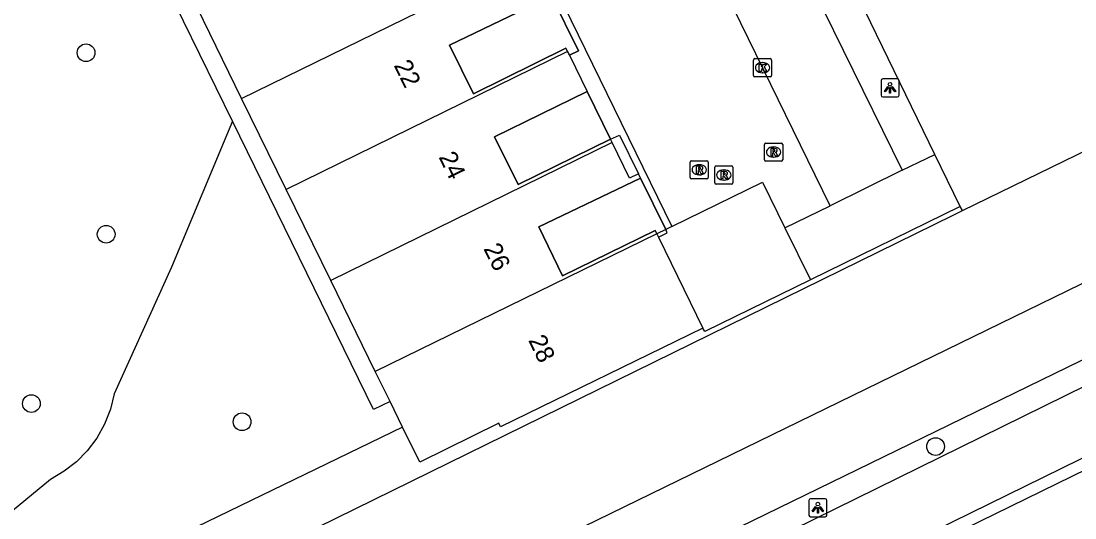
# Model space of a CAD drawing. Extents: x 160457 to 162082, y 388340 to 389736.
# Drawn here: x 161064 to 161122.3, y 388818.4 to 388845.8 of the extents above; entities that cross this region are included whole.
import ezdxf

# ---------------------------------------------------------------- set-up
doc = ezdxf.new("R2010")
doc.units = 0
for name, color, linetype in [('IMGEO_Boom', 7, 'Continuous'), ('IMGEO_Erf', 7, 'Continuous'), ('IMGEO_Fietspad_gesloten', 7, 'Continuous'), ('IMGEO_Groenvoorziening', 7, 'Continuous'), ('IMGEO_Haag', 7, 'Continuous'), ('IMGEO_Kolk', 7, 'Continuous'), ('IMGEO_Lichtpunt', 7, 'Continuous'), ('IMGEO_Pand', 7, 'Continuous'), ('IMGEO_Pand_nummerreeks', 7, 'Continuous'), ('IMGEO_Pand_overbouw', 7, 'Continuous'), ('IMGEO_Parkeervlak_open', 7, 'Continuous'), ('IMGEO_Rijbaan_lokaal_gesloten', 7, 'Continuous'), ('IMGEO_Rijbaan_lokaal_open', 7, 'Continuous'), ('IMGEO_Rioolput', 7, 'Continuous'), ('IMGEO_Voetpad_open', 7, 'Continuous'), ('IMGEO_Waterloop', 7, 'Continuous')]:
    doc.layers.add(name, color=color, linetype=linetype)

msp = doc.modelspace()

# ---------------------------------------------------------------- linework, layer by layer
at = {"layer": 'IMGEO_Boom'}
for centre in [(161067.607, 388844.079), (161068.719, 388834.053), (161064.584, 388824.702), (161076.236, 388823.695), (161114.582, 388822.328)]:
    msp.add_circle(centre, 0.489, dxfattribs=at)
at = {"layer": 'IMGEO_Erf'}
msp.add_lwpolyline([(161099.662, 388834.314), (161099.169, 388834.073)], dxfattribs=at)
at = {"layer": 'IMGEO_Fietspad_gesloten'}
for points in [[(161212.675, 388869.73), (161150.663, 388839.341), (161081.251, 388805.232)], [(161027.242, 388774.896), (161145.643, 388832.943), (161218.307, 388868.529)]]:
    msp.add_lwpolyline(points, dxfattribs=at)
at = {"layer": 'IMGEO_Groenvoorziening'}
for points in [[(161075.698, 388840.303), (161072.339, 388832.239), (161069.169, 388825.246), (161068.959, 388824.387), (161068.636, 388823.565), (161068.204, 388822.794), (161067.671, 388822.088), (161067.077, 388821.489), (161066.398, 388820.959), (161065.634, 388820.515), (161061.219, 388816.872)], [(161116.07, 388835.359), (161115.949, 388835.578)], [(161107.665, 388831.536), (161101.825, 388828.686), (161101.713, 388828.874)], [(161085.107, 388823.406), (161071.905, 388817.006), (161064.185, 388814.95)]]:
    msp.add_lwpolyline(points, dxfattribs=at)
at = {"layer": 'IMGEO_Haag'}
for points in [[(161080.564, 388806.614), (161150.141, 388840.461), (161212.132, 388870.817)], [(161114.549, 388838.451), (161110.35, 388847.067)]]:
    msp.add_lwpolyline(points, dxfattribs=at)
at = {"layer": 'IMGEO_Kolk'}
for p, q in [((161104.515, 388842.827), (161104.515, 388843.679)), ((161104.59, 388843.753), (161105.442, 388843.753)), ((161105.516, 388843.679), (161105.516, 388842.827)), ((161105.003, 388843.533), (161105.028, 388843.533)), ((161105.442, 388842.753), (161104.59, 388842.753)), ((161105.026, 388842.973), (161105.001, 388842.973))]:
    msp.add_line(p, q, dxfattribs=at)
for points in [[(161104.515, 388842.827), (161104.515, 388843.679)], [(161104.59, 388843.753), (161105.442, 388843.753)], [(161105.516, 388843.679), (161105.516, 388842.827)], [(161104.836, 388843.453), (161104.959, 388843.453), (161104.959, 388843.302), (161105.089, 388843.453), (161105.253, 388843.453), (161105.107, 388843.302), (161105.26, 388843.053), (161105.108, 388843.053), (161105.023, 388843.217), (161104.959, 388843.15), (161104.959, 388843.053), (161104.836, 388843.053), (161104.836, 388843.453)], [(161105.442, 388842.753), (161104.59, 388842.753)]]:
    msp.add_lwpolyline(points, dxfattribs=at)
for centre, start, end in [((161104.592, 388843.677), 91.55205, 178.44795), ((161104.592, 388843.677), 91.55205, 178.44795), ((161105.44, 388843.677), 1.55205, 88.44795), ((161105.44, 388843.677), 1.55205, 88.44795), ((161104.592, 388842.829), 181.55205, 268.44795), ((161104.592, 388842.829), 181.55205, 268.44795), ((161105.44, 388842.829), 271.55205, 358.44795), ((161105.44, 388842.829), 271.55205, 358.44795)]:
    msp.add_arc(centre, 0.0765, start, end, dxfattribs=at)
for centre, major_axis, ratio, start_param, end_param in [((161105.002, 388843.253), (-0.387, 0.002), 0.722429, 4.712389, 7.853982), ((161105.027, 388843.253), (-0.39, 0.002), 0.717154, 1.570796, 4.712389)]:
    msp.add_ellipse(centre, major_axis=major_axis, ratio=ratio, start_param=start_param, end_param=end_param, dxfattribs=at)
at = {"layer": 'IMGEO_Lichtpunt'}
for p, q in [((161111.565, 388842.544), (161111.565, 388841.737)), ((161111.565, 388842.544), (161111.565, 388841.737)), ((161112.467, 388842.639), (161111.659, 388842.639)), ((161112.467, 388842.639), (161111.659, 388842.639)), ((161112.561, 388841.737), (161112.561, 388842.544)), ((161112.561, 388841.737), (161112.561, 388842.544)), ((161111.659, 388841.643), (161112.467, 388841.643)), ((161111.659, 388841.643), (161112.467, 388841.643)), ((161107.577, 388819.351), (161107.577, 388818.544)), ((161107.577, 388819.351), (161107.577, 388818.544)), ((161108.479, 388819.446), (161107.671, 388819.446)), ((161108.479, 388819.446), (161107.671, 388819.446)), ((161108.573, 388818.544), (161108.573, 388819.351)), ((161108.573, 388818.544), (161108.573, 388819.351)), ((161107.671, 388818.45), (161108.479, 388818.45)), ((161107.671, 388818.45), (161108.479, 388818.45))]:
    msp.add_line(p, q, dxfattribs=at)
for points in [[(161111.939, 388842.208), (161111.978, 388842.18), (161111.79, 388841.918), (161111.752, 388841.945), (161111.939, 388842.208)], [(161112.041, 388842.16), (161112.088, 388842.16), (161112.088, 388841.838), (161112.041, 388841.838), (161112.041, 388842.16)], [(161112.151, 388842.18), (161112.189, 388842.207), (161112.376, 388841.945), (161112.337, 388841.917), (161112.151, 388842.18)], [(161107.951, 388819.015), (161107.99, 388818.987), (161107.802, 388818.725), (161107.764, 388818.752), (161107.951, 388819.015)], [(161108.053, 388818.967), (161108.1, 388818.967), (161108.1, 388818.645), (161108.053, 388818.645), (161108.053, 388818.967)], [(161108.163, 388818.987), (161108.201, 388819.014), (161108.388, 388818.752), (161108.349, 388818.724), (161108.163, 388818.987)]]:
    msp.add_lwpolyline(points, dxfattribs=at)
for centre in [(161112.064, 388842.342), (161108.076, 388819.149)]:
    msp.add_circle(centre, 0.0994, dxfattribs=at)
for centre, start, end in [((161111.659, 388842.544), 90, 180), ((161111.659, 388842.544), 90, 180), ((161112.467, 388842.544), 0, 90), ((161112.467, 388842.544), 0, 90), ((161111.659, 388841.737), 180, 270), ((161111.659, 388841.737), 180, 270), ((161112.467, 388841.737), 270, 0), ((161112.467, 388841.737), 270, 360), ((161107.671, 388819.351), 90, 180), ((161107.671, 388819.351), 90, 180), ((161108.479, 388819.351), 0, 90), ((161108.479, 388819.351), 0, 90), ((161107.671, 388818.544), 180, 270), ((161107.671, 388818.544), 180, 270), ((161108.479, 388818.544), 270, 0), ((161108.479, 388818.544), 270, 360)]:
    msp.add_arc(centre, 0.0946, start, end, dxfattribs=at)
at = {"layer": 'IMGEO_Pand'}
for points in [[(161076.211, 388841.552), (161091.783, 388849.181)], [(161094.23, 388844.148), (161094.143, 388844.326), (161089.029, 388841.809), (161087.705, 388844.501), (161093.353, 388847.217)], [(161076.211, 388841.552), (161073.748, 388846.577)], [(161094.23, 388844.148), (161078.674, 388836.528)], [(161094.331, 388843.944), (161094.23, 388844.148)], [(161094.331, 388843.944), (161095.315, 388841.945)], [(161096.615, 388839.301), (161091.496, 388836.794), (161090.201, 388839.428), (161095.315, 388841.945)], [(161078.674, 388836.528), (161076.211, 388841.552)], [(161096.7, 388839.127), (161081.137, 388831.504)], [(161096.7, 388839.127), (161096.615, 388839.301)], [(161098.154, 388837.393), (161097.665, 388837.158), (161096.7, 388839.127)], [(161098.273, 388837.149), (161098.154, 388837.393)], [(161099.169, 388834.073), (161099.073, 388834.27), (161093.953, 388831.765), (161092.635, 388834.46), (161098.273, 388837.149)], [(161081.137, 388831.504), (161078.674, 388836.528)], [(161099.169, 388834.073), (161083.601, 388826.478)], [(161099.169, 388834.073), (161099.256, 388833.896), (161101.713, 388828.874)], [(161083.601, 388826.478), (161081.137, 388831.504)], [(161101.713, 388828.874), (161090.526, 388823.415), (161090.429, 388823.612), (161086.056, 388821.47), (161085.107, 388823.406)], [(161084.414, 388824.82), (161083.601, 388826.478)], [(161085.107, 388823.406), (161084.414, 388824.82)]]:
    msp.add_lwpolyline(points, dxfattribs=at)
at = {"layer": 'IMGEO_Pand_overbouw'}
for points in [[(161094.23, 388844.148), (161094.331, 388843.944), (161094.831, 388844.188), (161093.353, 388847.217), (161087.705, 388844.501), (161089.029, 388841.809), (161094.143, 388844.326)], [(161096.615, 388839.301), (161095.315, 388841.945), (161090.201, 388839.428), (161091.496, 388836.794)], [(161099.169, 388834.073), (161099.256, 388833.896), (161099.749, 388834.138), (161099.662, 388834.314), (161098.273, 388837.149), (161092.635, 388834.46), (161093.953, 388831.765), (161099.073, 388834.27)]]:
    msp.add_lwpolyline(points, close=True, dxfattribs=at)
at = {"layer": 'IMGEO_Parkeervlak_open'}
msp.add_lwpolyline([(161100.432, 388862.603), (161101.593, 388860.247), (161106.215, 388850.86), (161112.738, 388837.588)], dxfattribs=at)
at = {"layer": 'IMGEO_Rijbaan_lokaal_gesloten'}
msp.add_lwpolyline([(161094.935, 388807.394), (161145.947, 388832.322)], dxfattribs=at)
at = {"layer": 'IMGEO_Rijbaan_lokaal_open'}
for points in [[(161077.256, 388880.995), (161100.006, 388834.482)], [(161108.744, 388835.625), (161097.653, 388858.301), (161096.551, 388860.737), (161096.73, 388860.823)], [(161093.353, 388847.217), (161094.831, 388844.188), (161094.331, 388843.944)], [(161095.315, 388841.945), (161096.615, 388839.301)], [(161096.615, 388839.301), (161097.109, 388839.532), (161098.154, 388837.393)], [(161098.273, 388837.149), (161099.662, 388834.314)], [(161100.006, 388834.482), (161105.012, 388836.932), (161106.245, 388834.416)], [(161106.245, 388834.416), (161108.744, 388835.625)], [(161100.006, 388834.482), (161099.662, 388834.314)]]:
    msp.add_lwpolyline(points, dxfattribs=at)
at = {"layer": 'IMGEO_Rioolput'}
for p, q in [((161105.126, 388838.168), (161105.126, 388839.02)), ((161105.201, 388839.094), (161106.053, 388839.094)), ((161106.127, 388839.02), (161106.127, 388838.168)), ((161105.614, 388838.874), (161105.639, 388838.874)), ((161101.013, 388837.189), (161101.013, 388838.041)), ((161101.088, 388838.115), (161101.94, 388838.115)), ((161101.501, 388837.895), (161101.526, 388837.895)), ((161102.014, 388838.041), (161102.014, 388837.189)), ((161102.45, 388837.826), (161103.302, 388837.826)), ((161106.053, 388838.094), (161105.201, 388838.094)), ((161105.637, 388838.314), (161105.612, 388838.314)), ((161101.524, 388837.335), (161101.499, 388837.335)), ((161102.375, 388836.9), (161102.375, 388837.752)), ((161102.863, 388837.606), (161102.888, 388837.606)), ((161103.376, 388837.752), (161103.376, 388836.9)), ((161101.94, 388837.115), (161101.088, 388837.115)), ((161103.302, 388836.826), (161102.45, 388836.826)), ((161102.886, 388837.046), (161102.861, 388837.046))]:
    msp.add_line(p, q, dxfattribs=at)
for points in [[(161105.126, 388838.168), (161105.126, 388839.02)], [(161105.201, 388839.094), (161106.053, 388839.094)], [(161106.127, 388839.02), (161106.127, 388838.168)], [(161105.715, 388838.792), (161105.463, 388838.794), (161105.463, 388838.394)], [(161105.463, 388838.394), (161105.587, 388838.394), (161105.587, 388838.556), (161105.598, 388838.556)], [(161105.641, 388838.713), (161105.587, 388838.713), (161105.587, 388838.632)], [(161105.587, 388838.632), (161105.639, 388838.632)], [(161105.645, 388838.527), (161105.716, 388838.394), (161105.856, 388838.394), (161105.791, 388838.52)], [(161101.013, 388837.189), (161101.013, 388838.041)], [(161101.088, 388838.115), (161101.94, 388838.115)], [(161101.602, 388837.813), (161101.35, 388837.815), (161101.35, 388837.415)], [(161102.014, 388838.041), (161102.014, 388837.189)], [(161102.45, 388837.826), (161103.302, 388837.826)], [(161106.053, 388838.094), (161105.201, 388838.094)], [(161101.35, 388837.415), (161101.474, 388837.415), (161101.474, 388837.577), (161101.485, 388837.577)], [(161101.528, 388837.734), (161101.474, 388837.734), (161101.474, 388837.653)], [(161101.474, 388837.653), (161101.526, 388837.653)], [(161101.532, 388837.548), (161101.603, 388837.415), (161101.743, 388837.415), (161101.678, 388837.541)], [(161102.375, 388836.9), (161102.375, 388837.752)], [(161102.964, 388837.524), (161102.712, 388837.526), (161102.712, 388837.126)], [(161102.712, 388837.126), (161102.836, 388837.126), (161102.836, 388837.288), (161102.847, 388837.288)], [(161102.89, 388837.445), (161102.836, 388837.445), (161102.836, 388837.364)], [(161102.836, 388837.364), (161102.888, 388837.364)], [(161102.894, 388837.259), (161102.965, 388837.126), (161103.105, 388837.126), (161103.04, 388837.252)], [(161103.376, 388837.752), (161103.376, 388836.9)], [(161101.94, 388837.115), (161101.088, 388837.115)], [(161103.302, 388836.826), (161102.45, 388836.826)]]:
    msp.add_lwpolyline(points, dxfattribs=at)
for centre, radius, start, end in [((161105.203, 388839.018), 0.0765, 91.55205, 178.44795), ((161105.203, 388839.018), 0.0765, 91.55205, 178.44795), ((161106.051, 388839.018), 0.0765, 1.55205, 88.44795), ((161106.051, 388839.018), 0.0765, 1.55205, 88.44795), ((161105.597, 388838.503), 0.0533, 26.02933, 88.69889), ((161105.623, 388838.821), 0.19, 274.7715, 282.96867), ((161105.647, 388838.617), 0.0964, 77.00612, 93.18647), ((161105.661, 388838.674), 0.0378, 276.66336, 79.67722), ((161105.714, 388838.682), 0.109, 350.36119, 89.41601), ((161105.712, 388838.682), 0.112, 277.58423, 350.98172), ((161105.696, 388838.467), 0.108, 29.51342, 73.79051), ((161101.09, 388838.039), 0.0765, 91.55205, 178.44795), ((161101.09, 388838.039), 0.0765, 91.55205, 178.44795), ((161101.601, 388837.703), 0.109, 350.36119, 89.41601), ((161101.938, 388838.039), 0.0765, 1.55205, 88.44795), ((161101.938, 388838.039), 0.0765, 1.55205, 88.44795), ((161102.452, 388837.75), 0.0765, 91.55205, 178.44795), ((161102.452, 388837.75), 0.0765, 91.55205, 178.44795), ((161103.3, 388837.75), 0.0765, 1.55205, 88.44795), ((161103.3, 388837.75), 0.0765, 1.55205, 88.44795), ((161105.203, 388838.17), 0.0765, 181.55205, 268.44795), ((161105.203, 388838.17), 0.0765, 181.55205, 268.44795), ((161106.051, 388838.17), 0.0765, 271.55205, 358.44795), ((161106.051, 388838.17), 0.0765, 271.55205, 358.44795), ((161101.484, 388837.524), 0.0533, 26.02933, 88.69889), ((161101.51, 388837.842), 0.19, 274.7715, 282.96867), ((161101.534, 388837.638), 0.0964, 77.00612, 93.18647), ((161101.548, 388837.695), 0.0378, 276.66336, 79.67722), ((161101.599, 388837.703), 0.112, 277.58423, 350.98172), ((161101.583, 388837.488), 0.108, 29.51342, 73.79051), ((161102.846, 388837.235), 0.0533, 26.02933, 88.69889), ((161102.872, 388837.553), 0.19, 274.7715, 282.96867), ((161102.896, 388837.349), 0.0964, 77.00612, 93.18647), ((161102.91, 388837.406), 0.0378, 276.66336, 79.67722), ((161102.963, 388837.414), 0.109, 350.36119, 89.41601), ((161102.961, 388837.414), 0.112, 277.58423, 350.98172), ((161102.945, 388837.199), 0.108, 29.51342, 73.79051), ((161101.09, 388837.191), 0.0765, 181.55205, 268.44795), ((161101.09, 388837.191), 0.0765, 181.55205, 268.44795), ((161101.938, 388837.191), 0.0765, 271.55205, 358.44795), ((161101.938, 388837.191), 0.0765, 271.55205, 358.44795), ((161102.452, 388836.902), 0.0765, 181.55205, 268.44795), ((161102.452, 388836.902), 0.0765, 181.55205, 268.44795), ((161103.3, 388836.902), 0.0765, 271.55205, 358.44795), ((161103.3, 388836.902), 0.0765, 271.55205, 358.44795)]:
    msp.add_arc(centre, radius, start, end, dxfattribs=at)
for centre, major_axis, ratio, start_param, end_param in [((161105.613, 388838.594), (-0.387, 0.002), 0.722429, 4.712389, 7.853982), ((161105.638, 388838.594), (-0.39, 0.002), 0.717154, 1.570796, 4.712389), ((161101.5, 388837.615), (-0.387, 0.002), 0.722429, 4.712389, 7.853982), ((161101.525, 388837.615), (-0.39, 0.002), 0.717154, 1.570796, 4.712389), ((161102.862, 388837.326), (-0.387, 0.002), 0.722429, 4.712389, 7.853982), ((161102.887, 388837.326), (-0.39, 0.002), 0.717154, 1.570796, 4.712389)]:
    msp.add_ellipse(centre, major_axis=major_axis, ratio=ratio, start_param=start_param, end_param=end_param, dxfattribs=at)
at = {"layer": 'IMGEO_Voetpad_open'}
for points in [[(161075.698, 388840.303), (161063.955, 388864.246), (161063.398, 388863.974), (161061.917, 388867.003)], [(161084.414, 388824.82), (161083.51, 388824.377), (161075.698, 388840.303)], [(161112.738, 388837.588), (161113.662, 388838.042), (161114.549, 388838.451)], [(161115.949, 388835.578), (161114.549, 388838.451)], [(161112.738, 388837.588), (161108.744, 388835.625)], [(161115.949, 388835.578), (161107.665, 388831.536)], [(161106.245, 388834.416), (161107.665, 388831.536)]]:
    msp.add_lwpolyline(points, dxfattribs=at)
at = {"layer": 'IMGEO_Waterloop'}
for points in [[(161214.331, 388876.285), (161203.521, 388870.721), (161077.309, 388809.227), (161070.115, 388805.722), (161023.553, 388783.036)], [(161116.07, 388835.359), (161184.889, 388868.866), (161186.866, 388870.321)], [(161020.689, 388788.917), (161065.935, 388810.828), (161073.128, 388814.312), (161076.294, 388815.845), (161115.547, 388835.104), (161116.07, 388835.359)]]:
    msp.add_lwpolyline(points, dxfattribs=at)

# ---------------------------------------------------------------- texts
at = {"layer": 'IMGEO_Pand_nummerreeks'}
for s, p in [('22', (161084.607, 388843.389)), ('24', (161087.086, 388838.325)), ('26', (161089.564, 388833.265)), ('28', (161092.042, 388828.201))]:
    msp.add_text(s, height=1, rotation=296.08522, dxfattribs=at).set_placement(p)

doc.saveas('drawing.dxf')
